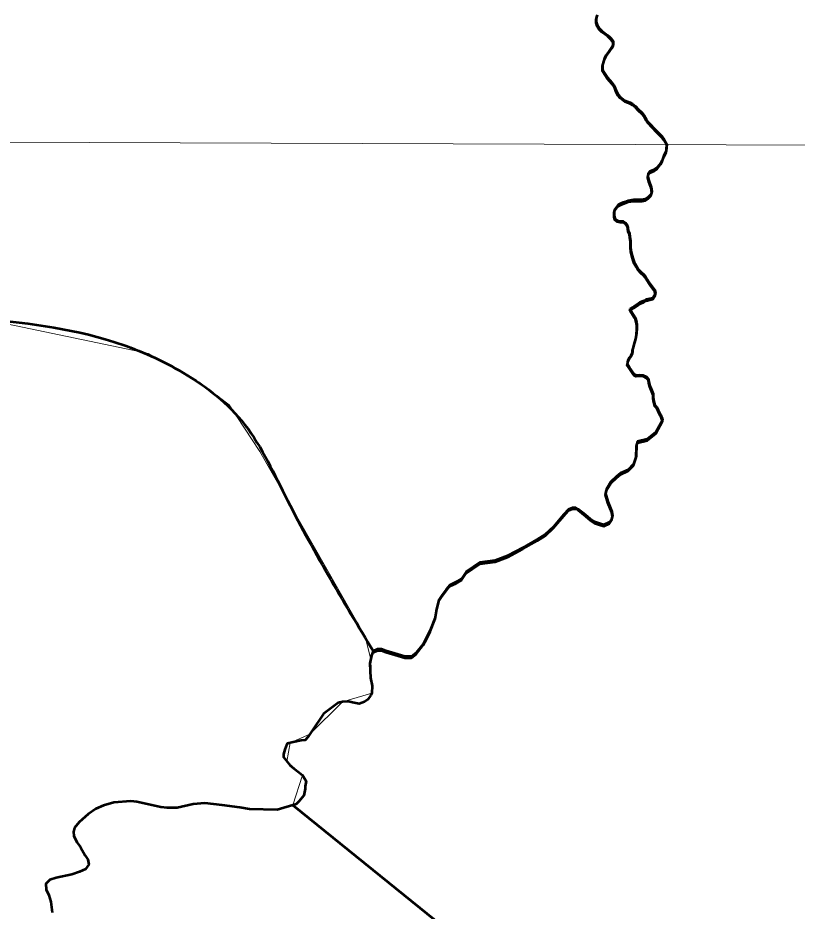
# Model space of a CAD drawing. Extents: x 553962 to 842807, y 8883888 to 9032388.
# Drawn here: x 813326 to 815004, y 9014528 to 9016452 of the extents above; entities that cross this region are included whole.
import ezdxf

# ---------------------------------------------------------------- set-up
doc = ezdxf.new("R2010")
doc.units = 0
doc.header["$LTSCALE"] = 200
for name, color, linetype, lineweight in [('1', 7, 'Continuous', 13), ('24', 7, 'Continuous', 25), ('27', 7, 'Continuous', 13), ('28', 7, 'Continuous', 53), ('35', 7, 'Continuous', 13)]:
    doc.layers.add(name, color=color, linetype=linetype, lineweight=lineweight)

msp = doc.modelspace()

# ---------------------------------------------------------------- linework, layer by layer
at = {"layer": '1'}
msp.add_line((797440.2, 9016241.5), (834208.8, 9016109.1), dxfattribs=at)
at = {"layer": '24', "lineweight": 53}
for points in [[(814573.9, 9016459), (814571.5, 9016451), (814571.3, 9016445.8), (814571.6, 9016443.8), (814573.9, 9016437.2), (814578, 9016430.1), (814583.8, 9016424.3), (814595.9, 9016415.2), (814600.5, 9016411.3), (814604, 9016407.6), (814607.4, 9016402.8), (814607.9, 9016401.4), (814607.8, 9016394.9)], [(814607.8, 9016394.9), (814606.4, 9016391), (814604.9, 9016389.8), (814601, 9016383.3), (814593.1, 9016372.1), (814589.3, 9016365.2), (814585.4, 9016350.8), (814585.3, 9016341.2), (814586, 9016339.1), (814596, 9016323.5), (814605, 9016313), (814609.2, 9016307.5), (814611.4, 9016303.2), (814614.3, 9016295.1), (814618.7, 9016287), (814623.1, 9016282.1), (814632.9, 9016274.2), (814644.6, 9016269.8), (814649.7, 9016266.9), (814656.5, 9016261.8), (814662.3, 9016255.6), (814670.9, 9016247.4), (814674.9, 9016242.1), (814679.7, 9016233.2), (814682.9, 9016228.5), (814701.9, 9016207.9), (814713.2, 9016197.3), (814717.7, 9016190.5), (814723.5, 9016180.4), (814722.2, 9016165.1)], [(814722.2, 9016165.1), (814717.6, 9016155.5), (814713.5, 9016145.3), (814710.4, 9016138.7), (814703.2, 9016129.6), (814695.6, 9016125), (814692, 9016123.1), (814686.8, 9016121.1), (814683.3, 9016116.9), (814682.7, 9016110.4), (814684.7, 9016101.7), (814687.2, 9016095.6), (814689.7, 9016088.4), (814691.6, 9016078.2), (814689.1, 9016071.6), (814682.9, 9016065.1), (814676.8, 9016061.5), (814670.2, 9016060.1), (814665.1, 9016060.1), (814659.5, 9016060.1), (814652.4, 9016060.2), (814640.1, 9016058.2), (814635.5, 9016056.2), (814629.4, 9016054.2), (814624.8, 9016052.2), (814618.7, 9016049.2), (814612, 9016040), (814610, 9016035.5), (814609.9, 9016026.3), (814611.9, 9016019.7), (814616.5, 9016015.6), (814623.1, 9016014), (814629.7, 9016014), (814634.7, 9016010.4), (814638.8, 9016005.2), (814639.7, 9016000.1), (814640.2, 9015994), (814643.2, 9015988.4), (814643.7, 9015981.3), (814645.1, 9015972.6), (814645.1, 9015967), (814645.1, 9015959.9), (814646, 9015950.7), (814649, 9015939.5), (814651, 9015932.3), (814653.5, 9015925.7), (814657.5, 9015918.6), (814661, 9015911.9), (814668.6, 9015904.2), (814673.1, 9015900.1), (814677.7, 9015895), (814681.2, 9015888.9), (814684.7, 9015883.2), (814689.2, 9015877.1), (814693.8, 9015871), (814697.8, 9015865.3), (814699.2, 9015858.2), (814699.2, 9015858.2)], [(814699.2, 9015858.2), (814693.7, 9015848.6), (814687.1, 9015847.1), (814679.4, 9015845.2), (814674.3, 9015842.6), (814665.2, 9015839.1), (814659.5, 9015834.6), (814654.4, 9015831), (814644.1, 9015825.5), (814644.1, 9015825.5), (814644.1, 9015825.5)], [(814644.1, 9015825.5), (814648.1, 9015817.8), (814652.6, 9015810.7), (814656.2, 9015805.6), (814658.6, 9015796.4), (814659.1, 9015791.3), (814659.1, 9015783.7), (814658.5, 9015772.5), (814656.9, 9015763.8), (814655.3, 9015757.7), (814653.2, 9015751.1), (814651.7, 9015745), (814650.1, 9015737.9), (814649.5, 9015732.3), (814645.9, 9015724.7), (814642.8, 9015720.1), (814639.8, 9015713.5), (814639.2, 9015707.9), (814638.2, 9015706.9), (814638.1, 9015706)], [(814638.1, 9015706), (814639.7, 9015704.4), (814642.7, 9015700.3), (814645.7, 9015695.7), (814649.8, 9015689.1), (814653.3, 9015684.5), (814657.8, 9015682.4), (814664.5, 9015682.9), (814672.1, 9015682.8), (814680.2, 9015678.7), (814684.2, 9015674.1), (814684.7, 9015668), (814687.2, 9015659.8), (814690.2, 9015652.7), (814694.2, 9015642), (814694.1, 9015634.8), (814695.6, 9015626.7), (814697.6, 9015618), (814702.1, 9015613.9), (814705.1, 9015607.3), (814710.1, 9015596.7), (814710.1, 9015596.6), (814710.1, 9015596.7)], [(814710.1, 9015596.7), (814711.6, 9015594.3), (814714, 9015589.2), (814714.3, 9015585.8), (814700, 9015559.6), (814681.2, 9015544.5), (814660.7, 9015539.4), (814658.5, 9015532.1), (814657.8, 9015508), (814652, 9015490.5), (814640.3, 9015478.8), (814624.2, 9015471.5), (814615.5, 9015464.1), (814603.1, 9015452.5), (814593.6, 9015437.1), (814591.4, 9015427.6), (814596.5, 9015410.1), (814605.3, 9015388.9), (814606.7, 9015380.1), (814604.5, 9015372.1), (814600.2, 9015365.5), (814587.7, 9015359.7), (814579, 9015362.6), (814568, 9015366.2), (814559.3, 9015372.1), (814548.3, 9015381.6), (814533, 9015394), (814527.9, 9015396.9), (814520.6, 9015396.9), (814511.8, 9015393.3), (814501.6, 9015382.3), (814479.7, 9015356), (814461.5, 9015339.2), (814444.7, 9015328.2), (814413.3, 9015310.7), (814380.5, 9015293.2), (814354.2, 9015282.9)], [(814354.2, 9015282.9), (814320.6, 9015278.6), (814291.4, 9015258.8), (814281.2, 9015243.5), (814269.5, 9015236.2), (814256.4, 9015230.3), (814248.3, 9015220.8), (814238.1, 9015207), (814232.3, 9015198.2), (814227.2, 9015177.7), (814225, 9015160.2), (814214.1, 9015133.2), (814205.3, 9015114.9), (814198.7, 9015103.2), (814184.1, 9015084.2), (814173.9, 9015076.2), (814159.3, 9015076.2), (814144.7, 9015080.6), (814118.4, 9015088.6), (814109, 9015092.2), (814100.2, 9015092.2), (814091.4, 9015087.9), (814087.8, 9015078.4), (814084.1, 9015061.6), (814085.6, 9015030.1), (814089.2, 9015013.3), (814088.5, 9014997.3), (814086.3, 9014992.9), (814079.8, 9014984.1), (814072.5, 9014979), (814060.8, 9014974.6), (814046.9, 9014977.5), (814038.2, 9014979.7), (814025, 9014979), (814015.5, 9014976.8), (813984.1, 9014952.7), (813959.3, 9014915.4), (813950.6, 9014902.3), (813944.7, 9014896.4), (813936, 9014895.7), (813918.5, 9014892.1), (813906.8, 9014889.1), (813905.3, 9014887.7), (813900.9, 9014876), (813898, 9014865.8), (813898, 9014859.2), (813912.6, 9014841.6), (813938.9, 9014820.5), (813943.3, 9014813.9), (813946.9, 9014808), (813944.7, 9014797.1), (813944.7, 9014791.2), (813941.8, 9014776.6), (813930.9, 9014764.2), (813925, 9014758.3), (813884.2, 9014745.9), (813825, 9014747.4), (813803.9, 9014751), (813765.8, 9014755.8), (813728.7, 9014760.5), (813703.1, 9014758.3), (813668.8, 9014750.3), (813647.7, 9014750.3), (813633.8, 9014751.8), (813582, 9014763.5)], [(813582, 9014763.5), (813568.8, 9014764.9), (813532.4, 9014762), (813510.5, 9014755.4), (813493.7, 9014748.1), (813476.9, 9014736.4), (813457.9, 9014719.6), (813447.7, 9014707.2), (813445.5, 9014698.4), (813446.2, 9014689.7), (813452.8, 9014676.5), (813460.8, 9014665.6), (813471.1, 9014648), (813476.2, 9014639.2), (813478.3, 9014628.3), (813471.8, 9014618.1), (813458.6, 9014612.2), (813441.8, 9014606.4), (813408.3, 9014599.8), (813394.4, 9014595.4), (813385.7, 9014586.6), (813386.4, 9014574.2), (813392.2, 9014562.5), (813396.6, 9014547.9), (813399.5, 9014524.5)]]:
    msp.add_lwpolyline(points, dxfattribs=at)
at = {"layer": '27'}
msp.add_lwpolyline([(814720.2, 9014107.6), (813917.9, 9014756.2), (813938.9, 9014820.5), (813905.3, 9014850.4), (813912.6, 9014890.6), (813955, 9014908.9), (814025, 9014979), (814088.5, 9014997.3), (814088.5, 9014997.3), (814086, 9015070), (814073.8, 9015119.2), (813847, 9015518.1), (813780.8, 9015618.5), (813715.9, 9015667.8), (813607.3, 9015729), (813238.7, 9015805.9)], dxfattribs=at)
at = {"layer": '28'}
msp.add_line((814092.3, 9015086.5), (814092.6, 9015085.8), dxfattribs=at)
for points in [[(814573.9, 9016459), (814571.5, 9016451), (814571.3, 9016445.8), (814571.6, 9016443.8), (814573.9, 9016437.2), (814578, 9016430.1), (814583.8, 9016424.3), (814595.9, 9016415.2), (814600.5, 9016411.3), (814604, 9016407.6), (814607.4, 9016402.8), (814607.9, 9016401.4), (814607.8, 9016394.9)], [(814607.8, 9016392.3), (814607.9, 9016398.8), (814607.4, 9016400.2), (814604, 9016405), (814600.5, 9016408.7), (814595.9, 9016412.6), (814583.8, 9016421.7), (814578, 9016427.5), (814573.9, 9016434.6), (814571.6, 9016441.2), (814571.3, 9016443.2), (814571.5, 9016448.4), (814573.9, 9016456.4)], [(814607.8, 9016394.9), (814606.4, 9016391), (814604.9, 9016389.8), (814601, 9016383.3), (814593.1, 9016372.1), (814589.3, 9016365.2), (814585.4, 9016350.8), (814585.3, 9016341.2), (814586, 9016339.1), (814596, 9016323.5), (814605, 9016313), (814609.2, 9016307.5), (814611.4, 9016303.2), (814614.3, 9016295.1), (814618.7, 9016287), (814623.1, 9016282.1), (814632.9, 9016274.2), (814644.6, 9016269.8), (814649.7, 9016266.9), (814656.5, 9016261.8), (814662.3, 9016255.6), (814670.9, 9016247.4), (814674.9, 9016242.1), (814679.7, 9016233.2), (814682.9, 9016228.5), (814701.9, 9016207.9), (814713.2, 9016197.3), (814717.7, 9016190.5), (814723.5, 9016180.4), (814722.2, 9016165.1)], [(814722.2, 9016162.5), (814723.5, 9016177.8), (814717.7, 9016187.8), (814713.2, 9016194.7), (814701.9, 9016205.3), (814682.9, 9016225.9), (814679.7, 9016230.6), (814674.9, 9016239.5), (814670.9, 9016244.8), (814662.3, 9016252.9), (814656.5, 9016259.1), (814649.7, 9016264.3), (814644.6, 9016267.2), (814632.9, 9016271.6), (814623.1, 9016279.5), (814618.7, 9016284.4), (814614.3, 9016292.5), (814611.4, 9016300.6), (814609.2, 9016304.9), (814605, 9016310.4), (814596, 9016320.9), (814586, 9016336.5), (814585.3, 9016338.6), (814585.4, 9016348.2), (814589.3, 9016362.6), (814593.1, 9016369.5), (814601, 9016380.7), (814604.9, 9016387.2), (814606.4, 9016388.3), (814607.8, 9016392.3)], [(814722.2, 9016165.1), (814717.6, 9016155.5), (814713.5, 9016145.3), (814710.4, 9016138.7), (814703.2, 9016129.6), (814695.6, 9016125), (814692, 9016123.1), (814686.8, 9016121.1), (814683.3, 9016116.9), (814682.7, 9016110.4), (814684.7, 9016101.7), (814687.2, 9016095.6), (814689.7, 9016088.4), (814691.6, 9016078.2), (814689.1, 9016071.6), (814682.9, 9016065.1), (814676.8, 9016061.5), (814670.2, 9016060.1), (814665.1, 9016060.1), (814659.5, 9016060.1), (814652.4, 9016060.2), (814640.1, 9016058.2), (814635.5, 9016056.2), (814629.4, 9016054.2), (814624.8, 9016052.2), (814618.7, 9016049.2), (814612, 9016040), (814610, 9016035.5), (814609.9, 9016026.3), (814611.9, 9016019.7), (814616.5, 9016015.6), (814623.1, 9016014), (814629.7, 9016014), (814634.7, 9016010.4), (814638.8, 9016005.2), (814639.7, 9016000.1), (814640.2, 9015994), (814643.2, 9015988.4), (814643.7, 9015981.3), (814645.1, 9015972.6), (814645.1, 9015967), (814645.1, 9015959.9), (814646, 9015950.7), (814649, 9015939.5), (814651, 9015932.3), (814653.5, 9015925.7), (814657.5, 9015918.6), (814661, 9015911.9), (814668.6, 9015904.2), (814673.1, 9015900.1), (814677.7, 9015895), (814681.2, 9015888.9), (814684.7, 9015883.2), (814689.2, 9015877.1), (814693.8, 9015871), (814697.8, 9015865.3), (814699.2, 9015858.2), (814699.2, 9015858.2)], [(814699.2, 9015855.6), (814699.2, 9015855.6), (814697.8, 9015862.7), (814693.8, 9015868.4), (814689.2, 9015874.5), (814684.7, 9015880.6), (814681.2, 9015886.3), (814677.7, 9015892.4), (814673.1, 9015897.5), (814668.6, 9015901.6), (814661, 9015909.3), (814657.5, 9015915.9), (814653.5, 9015923.1), (814651, 9015929.7), (814649, 9015936.9), (814646, 9015948.1), (814645.1, 9015957.3), (814645.1, 9015964.4), (814645.1, 9015970), (814643.7, 9015978.7), (814643.2, 9015985.8), (814640.2, 9015991.4), (814639.7, 9015997.5), (814638.8, 9016002.6), (814634.7, 9016007.7), (814629.7, 9016011.3), (814623.1, 9016011.4), (814616.5, 9016013), (814611.9, 9016017.1), (814609.9, 9016023.7), (814610, 9016032.8), (814612, 9016037.4), (814618.7, 9016046.5), (814624.8, 9016049.6), (814629.4, 9016051.6), (814635.5, 9016053.6), (814640.1, 9016055.6), (814652.4, 9016057.5), (814659.5, 9016057.5), (814665.1, 9016057.5), (814670.2, 9016057.4), (814676.8, 9016058.9), (814682.9, 9016062.4), (814689.1, 9016069), (814691.6, 9016075.6), (814689.7, 9016085.8), (814687.2, 9016093), (814684.7, 9016099.1), (814682.7, 9016107.8), (814683.3, 9016114.3), (814686.8, 9016118.4), (814692, 9016120.4), (814695.6, 9016122.3), (814703.2, 9016127), (814710.4, 9016136.1), (814713.5, 9016142.7), (814717.6, 9016152.9), (814722.2, 9016162.5)], [(814699.2, 9015858.2), (814693.7, 9015848.6), (814687.1, 9015847.1), (814679.4, 9015845.2), (814674.3, 9015842.6), (814665.2, 9015839.1), (814659.5, 9015834.6), (814654.4, 9015831), (814644.1, 9015825.5), (814644.1, 9015825.5), (814644.1, 9015825.5)], [(814644.1, 9015822.9), (814644.1, 9015822.9), (814654.4, 9015828.4), (814659.5, 9015832), (814665.2, 9015836.5), (814674.3, 9015840), (814679.4, 9015842.5), (814687.1, 9015844.5), (814693.7, 9015846), (814699.2, 9015855.6)], [(814644.1, 9015825.5), (814648.1, 9015817.8), (814652.6, 9015810.7), (814656.2, 9015805.6), (814658.6, 9015796.4), (814659.1, 9015791.3), (814659.1, 9015783.7), (814658.5, 9015772.5), (814656.9, 9015763.8), (814655.3, 9015757.7), (814653.2, 9015751.1), (814651.7, 9015745), (814650.1, 9015737.9), (814649.5, 9015732.3), (814645.9, 9015724.7), (814642.8, 9015720.1), (814639.8, 9015713.5), (814639.2, 9015707.9), (814638.2, 9015706.9), (814638.1, 9015706)], [(814638.2, 9015704.3), (814639.2, 9015705.3), (814639.8, 9015710.9), (814642.8, 9015717.5), (814645.9, 9015722.1), (814649.5, 9015729.7), (814650.1, 9015735.3), (814651.7, 9015742.4), (814653.2, 9015748.5), (814655.3, 9015755.1), (814656.9, 9015761.2), (814658.5, 9015769.8), (814659.1, 9015781), (814659.1, 9015788.7), (814658.6, 9015793.8), (814656.2, 9015803), (814652.6, 9015808.1), (814648.1, 9015815.2), (814644.1, 9015822.9), (814644.1, 9015822.9)], [(814638.1, 9015706), (814639.7, 9015704.4), (814642.7, 9015700.3), (814645.7, 9015695.7), (814649.8, 9015689.1), (814653.3, 9015684.5), (814657.8, 9015682.4), (814664.5, 9015682.9), (814672.1, 9015682.8), (814680.2, 9015678.7), (814684.2, 9015674.1), (814684.7, 9015668), (814687.2, 9015659.8), (814690.2, 9015652.7), (814694.2, 9015642), (814694.1, 9015634.8), (814695.6, 9015626.7), (814697.6, 9015618), (814702.1, 9015613.9), (814705.1, 9015607.3), (814710.1, 9015596.7), (814711.6, 9015595.5)], [(814710.1, 9015594.1), (814705.1, 9015604.6), (814702.1, 9015611.3), (814697.6, 9015615.4), (814695.6, 9015624.1), (814694.1, 9015632.2), (814694.2, 9015639.3), (814690.2, 9015650.1), (814687.2, 9015657.2), (814684.7, 9015665.4), (814684.2, 9015671.5), (814680.2, 9015676.1), (814672.1, 9015680.2), (814664.5, 9015680.3), (814657.8, 9015679.8), (814653.3, 9015681.9), (814649.8, 9015686.5), (814645.7, 9015693.1), (814642.7, 9015697.7), (814639.7, 9015701.8), (814638.1, 9015703.4), (814638.2, 9015704.3)], [(814354.2, 9015280.3), (814380.5, 9015290.6), (814413.3, 9015308.1), (814444.7, 9015325.6), (814461.5, 9015336.6), (814479.7, 9015353.4), (814501.6, 9015379.7), (814511.8, 9015390.7), (814520.6, 9015394.3), (814527.9, 9015394.3), (814533, 9015391.4), (814548.3, 9015379), (814559.3, 9015369.5), (814568, 9015363.6), (814579, 9015360), (814587.7, 9015357.1), (814600.2, 9015362.9), (814604.5, 9015369.5), (814606.7, 9015377.5), (814605.3, 9015386.3), (814596.5, 9015407.5), (814591.4, 9015425), (814593.6, 9015434.5), (814603.1, 9015449.8), (814615.5, 9015461.5), (814624.2, 9015468.8), (814640.3, 9015476.1), (814652, 9015487.8), (814657.8, 9015505.4), (814658.5, 9015529.5), (814660.7, 9015536.8), (814681.2, 9015541.9), (814700, 9015557), (814714.3, 9015583.1), (814711.6, 9015591.7), (814711.6, 9015592.9), (814710.1, 9015594.1)], [(814711.6, 9015595.5), (814711.6, 9015594.3), (814714, 9015589.2), (814714.3, 9015585.8)], [(814714.3, 9015585.8), (814700, 9015559.6), (814681.2, 9015544.5), (814660.7, 9015539.4), (814658.5, 9015532.1), (814657.8, 9015508), (814652, 9015490.5), (814640.3, 9015478.8), (814624.2, 9015471.5), (814615.5, 9015464.1), (814603.1, 9015452.5), (814593.6, 9015437.1), (814591.4, 9015427.6), (814596.5, 9015410.1), (814605.3, 9015388.9), (814606.7, 9015380.1), (814604.5, 9015372.1), (814600.2, 9015365.5), (814587.7, 9015359.7), (814579, 9015362.6), (814568, 9015366.2), (814559.3, 9015372.1), (814548.3, 9015381.6), (814533, 9015394), (814527.9, 9015396.9), (814520.6, 9015396.9), (814511.8, 9015393.3), (814501.6, 9015382.3), (814479.7, 9015356), (814461.5, 9015339.2), (814444.7, 9015328.2), (814413.3, 9015310.7), (814380.5, 9015293.2), (814354.2, 9015282.9)], [(814354.2, 9015282.9), (814320.6, 9015278.6), (814291.4, 9015258.8), (814281.2, 9015243.5), (814269.5, 9015236.2), (814256.4, 9015230.3), (814248.3, 9015220.8), (814238.1, 9015207), (814232.3, 9015198.2), (814227.2, 9015177.7), (814225, 9015160.2), (814214.1, 9015133.2), (814205.3, 9015114.9), (814198.7, 9015103.2), (814184.1, 9015084.2), (814173.9, 9015076.2), (814159.3, 9015076.2), (814144.7, 9015080.6), (814118.4, 9015088.6), (814109, 9015092.2), (814100.2, 9015092.2), (814091.4, 9015087.9), (814087.8, 9015078.4), (814084.1, 9015061.6), (814085.6, 9015030.1), (814089.2, 9015013.3), (814088.5, 9014997.3), (814086.3, 9014992.9)], [(814092.6, 9015085.8), (814100.2, 9015089.6), (814109, 9015089.6), (814118.4, 9015086), (814144.7, 9015077.9), (814159.3, 9015073.6), (814173.9, 9015073.6), (814184.1, 9015081.6), (814198.7, 9015100.6), (814205.3, 9015112.3), (814214.1, 9015130.6), (814225, 9015157.6), (814227.2, 9015175.1), (814232.3, 9015195.6), (814238.1, 9015204.3), (814248.3, 9015218.2), (814256.4, 9015227.7), (814269.5, 9015233.6), (814281.2, 9015240.9), (814291.4, 9015256.2), (814320.6, 9015275.9), (814354.2, 9015280.3)], [(814086.3, 9014992.9), (814079.8, 9014984.1), (814072.5, 9014979), (814060.8, 9014974.6), (814046.9, 9014977.5), (814038.2, 9014979.7), (814025, 9014979), (814015.5, 9014976.8), (813984.1, 9014952.7), (813959.3, 9014915.4), (813950.6, 9014902.3), (813944.7, 9014896.4), (813936, 9014895.7), (813918.5, 9014892.1), (813906.8, 9014889.1), (813905.3, 9014887.7)], [(813905.3, 9014887.7), (813900.9, 9014876), (813898, 9014865.8), (813898, 9014859.2), (813912.6, 9014841.6), (813938.9, 9014820.5), (813943.3, 9014813.9), (813946.9, 9014808), (813944.7, 9014797.1), (813944.7, 9014791.2), (813941.8, 9014776.6), (813930.9, 9014764.2), (813925, 9014758.3), (813917.9, 9014756.2), (814720.2, 9014107.6), (814847.2, 9013967.7)]]:
    msp.add_lwpolyline(points, dxfattribs=at)
msp.add_spline([(813233.5, 9015806.8), (813532.2, 9015754.6), (813672.7, 9015693.1), (813807.4, 9015584.8), (813901.1, 9015423.7), (814092.3, 9015086.5)], degree=3, dxfattribs=at)
at = {"layer": '35'}
msp.add_lwpolyline([(814720.2, 9014107.6), (813917.9, 9014756.2), (813938.9, 9014820.5), (813905.3, 9014850.4), (813912.6, 9014890.6), (813955, 9014908.9), (814025, 9014979), (814088.5, 9014997.3), (814088.5, 9014997.3), (814086, 9015070), (814073.8, 9015119.2), (813847, 9015518.1), (813780.8, 9015618.5), (813715.9, 9015667.8), (813607.3, 9015729), (813238.7, 9015805.9)], dxfattribs=at)

doc.saveas('drawing.dxf')
